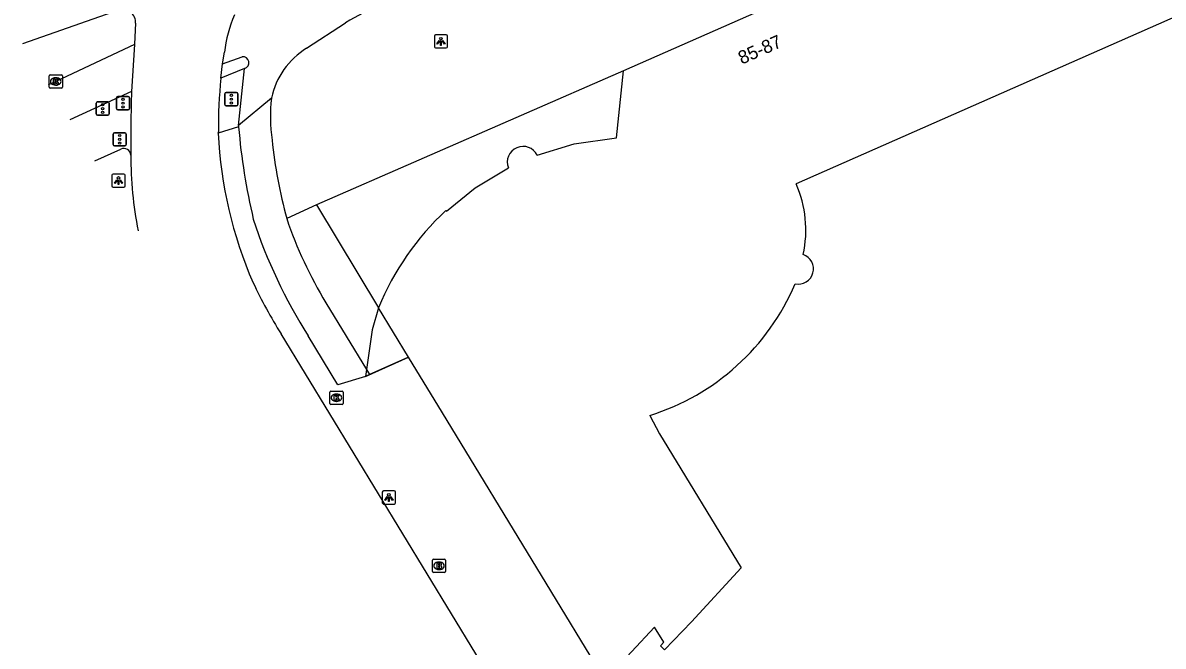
# Model space of a CAD drawing. Extents: x 160379 to 161131, y 383940 to 384849.
# Drawn here: x 160379.4 to 160465.8, y 384700.3 to 384747.5 of the extents above; entities that cross this region are included whole.
import ezdxf

# ---------------------------------------------------------------- set-up
doc = ezdxf.new("R2010")
doc.units = 0
for name, color, linetype in [('IMGEO_Brandkraan', 7, 'Continuous'), ('IMGEO_Fietspad_gesloten', 7, 'Continuous'), ('IMGEO_Fietspad_open', 7, 'Continuous'), ('IMGEO_Kolk', 7, 'Continuous'), ('IMGEO_Lichtpunt', 7, 'Continuous'), ('IMGEO_Pand', 7, 'Continuous'), ('IMGEO_Pand_nummerreeks', 7, 'Continuous'), ('IMGEO_Pand_overbouw', 7, 'Continuous'), ('IMGEO_Rijbaan_lokaal_gesloten', 7, 'Continuous'), ('IMGEO_Rijbaan_regionaal_gesloten', 7, 'Continuous'), ('IMGEO_Verkeersregelinstallatiepaal', 7, 'Continuous'), ('IMGEO_Voetpad_gesloten', 7, 'Continuous'), ('IMGEO_Voetpad_open', 7, 'Continuous')]:
    doc.layers.add(name, color=color, linetype=linetype)

msp = doc.modelspace()

# ---------------------------------------------------------------- linework, layer by layer
at = {"layer": 'IMGEO_Brandkraan'}
for p, q in [((160410.453, 384705.93), (160410.453, 384706.782)), ((160410.528, 384706.856), (160411.38, 384706.856)), ((160411.454, 384706.782), (160411.454, 384705.93)), ((160411.38, 384705.856), (160410.528, 384705.856)), ((160410.964, 384706.076), (160410.939, 384706.076)), ((160410.941, 384706.636), (160410.966, 384706.636))]:
    msp.add_line(p, q, dxfattribs=at)
for points in [[(160410.453, 384705.93), (160410.453, 384706.782)], [(160410.528, 384706.856), (160411.38, 384706.856)], [(160411.454, 384706.782), (160411.454, 384705.93)], [(160411.38, 384705.856), (160410.528, 384705.856)], [(160410.801, 384706.556), (160410.801, 384706.156), (160411.014, 384706.156)], [(160411.032, 384706.556), (160410.801, 384706.556)], [(160410.98, 384706.475), (160410.926, 384706.475), (160410.926, 384706.399)], [(160410.926, 384706.399), (160410.979, 384706.399)], [(160410.988, 384706.323), (160410.926, 384706.323), (160410.926, 384706.242)], [(160410.926, 384706.242), (160410.988, 384706.242)]]:
    msp.add_lwpolyline(points, dxfattribs=at)
for centre, radius, start, end in [((160410.53, 384706.78), 0.0765, 91.55205, 178.44795), ((160410.53, 384706.78), 0.0765, 91.55205, 178.44795), ((160411.378, 384706.78), 0.0765, 1.55205, 88.44795), ((160411.378, 384706.78), 0.0765, 1.55205, 88.44795), ((160410.53, 384705.932), 0.0765, 181.55205, 268.44795), ((160410.53, 384705.932), 0.0765, 181.55205, 268.44795), ((160410.981, 384706.437), 0.0379, 267.82845, 90.93552), ((160410.989, 384706.282), 0.0404, 269.87594, 90.50774), ((160411.02, 384706.407), 0.251, 268.66757, 293.53466), ((160411.036, 384706.411), 0.145, 59.4692, 91.53667), ((160411.061, 384706.458), 0.0922, 285.51372, 58.15012), ((160411.066, 384706.266), 0.105, 301.31148, 78.98903), ((160411.378, 384705.932), 0.0765, 271.55205, 358.44795), ((160411.378, 384705.932), 0.0765, 271.55205, 358.44795)]:
    msp.add_arc(centre, radius, start, end, dxfattribs=at)
for centre, major_axis, ratio, start_param, end_param in [((160410.94, 384706.356), (-0.387, 0.002), 0.722429, 4.712389, 7.853982), ((160410.965, 384706.356), (-0.39, 0.002), 0.717154, 1.570796, 4.712389)]:
    msp.add_ellipse(centre, major_axis=major_axis, ratio=ratio, start_param=start_param, end_param=end_param, dxfattribs=at)
at = {"layer": 'IMGEO_Fietspad_gesloten'}
for points in [[(160387.904, 384745.82), (160381.933, 384743.024), (160381.365, 384742.763)], [(160387.673, 384742.253), (160382.999, 384740.113)]]:
    msp.add_lwpolyline(points, dxfattribs=at)
at = {"layer": 'IMGEO_Fietspad_open'}
for points in [[(160400.93, 384745.535), (160403.877, 384747.462)], [(160394.572, 384744.355), (160396.057, 384744.893)], [(160395.771, 384739.676), (160396.227, 384744.005)], [(160398.265, 384741.766), (160395.771, 384739.676)], [(160395.771, 384739.676), (160395.778, 384739.596)], [(160402.39, 384726.267), (160405.466, 384721.221)], [(160405.39, 384720.698), (160403.306, 384720.067), (160401.05, 384723.769)], [(160405.466, 384721.221), (160405.39, 384720.698)], [(160405.701, 384720.836), (160405.39, 384720.698)], [(160405.466, 384721.221), (160405.701, 384720.836)]]:
    msp.add_lwpolyline(points, dxfattribs=at)
for centre, radius, start, end in [((160418.985, 384722.163), 29.467, 109.14523, 120.84476), ((160404.063, 384740.493), 5.936, 121.85474, 167.61822), ((160396.109, 384744.443), 0.453, 285.11623, 96.55909), ((160410.605, 384740.348), 12.421, 173.44537, 188.14157), ((160443.67, 384743.625), 48.061, 184.80885, 193.27989), ((160437.926, 384742.921), 39.853, 186.24043, 194.94535), ((160433.428, 384744.42), 38.403, 197.94951, 212.53033), ((160430.3, 384743.142), 32.615, 198.7792, 211.15911)]:
    msp.add_arc(centre, radius, start, end, dxfattribs=at)
at = {"layer": 'IMGEO_Kolk'}
for p, q in [((160381.432, 384742.598), (160381.432, 384743.45)), ((160381.507, 384743.524), (160382.359, 384743.524)), ((160381.92, 384743.304), (160381.945, 384743.304)), ((160382.433, 384743.45), (160382.433, 384742.598)), ((160382.359, 384742.524), (160381.507, 384742.524)), ((160381.943, 384742.744), (160381.918, 384742.744)), ((160402.686, 384718.653), (160402.686, 384719.505)), ((160402.761, 384719.579), (160403.613, 384719.579)), ((160403.197, 384718.799), (160403.172, 384718.799)), ((160403.174, 384719.359), (160403.199, 384719.359)), ((160403.687, 384719.505), (160403.687, 384718.653)), ((160403.613, 384718.579), (160402.761, 384718.579))]:
    msp.add_line(p, q, dxfattribs=at)
for points in [[(160381.432, 384742.598), (160381.432, 384743.45)], [(160381.507, 384743.524), (160382.359, 384743.524)], [(160381.753, 384743.224), (160381.876, 384743.224), (160381.876, 384743.073), (160382.006, 384743.224), (160382.17, 384743.224), (160382.024, 384743.073), (160382.177, 384742.824), (160382.025, 384742.824), (160381.94, 384742.988), (160381.876, 384742.921), (160381.876, 384742.824), (160381.753, 384742.824), (160381.753, 384743.224)], [(160382.433, 384743.45), (160382.433, 384742.598)], [(160382.359, 384742.524), (160381.507, 384742.524)], [(160402.686, 384718.653), (160402.686, 384719.505)], [(160402.761, 384719.579), (160403.613, 384719.579)], [(160403.007, 384719.279), (160403.13, 384719.279), (160403.13, 384719.128), (160403.26, 384719.279), (160403.424, 384719.279), (160403.278, 384719.128), (160403.431, 384718.879), (160403.279, 384718.879), (160403.194, 384719.043), (160403.13, 384718.976), (160403.13, 384718.879), (160403.007, 384718.879), (160403.007, 384719.279)], [(160403.687, 384719.505), (160403.687, 384718.653)], [(160403.613, 384718.579), (160402.761, 384718.579)]]:
    msp.add_lwpolyline(points, dxfattribs=at)
for centre, start, end in [((160381.509, 384743.448), 91.55205, 178.44795), ((160381.509, 384743.448), 91.55205, 178.44795), ((160382.357, 384743.448), 1.55205, 88.44795), ((160382.357, 384743.448), 1.55205, 88.44795), ((160381.509, 384742.6), 181.55205, 268.44795), ((160381.509, 384742.6), 181.55205, 268.44795), ((160382.357, 384742.6), 271.55205, 358.44795), ((160382.357, 384742.6), 271.55205, 358.44795), ((160402.763, 384719.503), 91.55205, 178.44795), ((160402.763, 384719.503), 91.55205, 178.44795), ((160403.611, 384719.503), 1.55205, 88.44795), ((160403.611, 384719.503), 1.55205, 88.44795), ((160402.763, 384718.655), 181.55205, 268.44795), ((160402.763, 384718.655), 181.55205, 268.44795), ((160403.611, 384718.655), 271.55205, 358.44795), ((160403.611, 384718.655), 271.55205, 358.44795)]:
    msp.add_arc(centre, 0.0765, start, end, dxfattribs=at)
for centre, major_axis, ratio, start_param, end_param in [((160381.919, 384743.024), (-0.387, 0.002), 0.722429, 4.712389, 7.853982), ((160381.944, 384743.024), (-0.39, 0.002), 0.717154, 1.570796, 4.712389), ((160403.173, 384719.079), (-0.387, 0.002), 0.722429, 4.712389, 7.853982), ((160403.198, 384719.079), (-0.39, 0.002), 0.717154, 1.570796, 4.712389)]:
    msp.add_ellipse(centre, major_axis=major_axis, ratio=ratio, start_param=start_param, end_param=end_param, dxfattribs=at)
at = {"layer": 'IMGEO_Lichtpunt'}
for p, q in [((160410.602, 384746.461), (160410.602, 384745.654)), ((160410.602, 384746.461), (160410.602, 384745.654)), ((160411.504, 384746.556), (160410.696, 384746.556)), ((160411.504, 384746.556), (160410.696, 384746.556)), ((160411.598, 384745.654), (160411.598, 384746.461)), ((160411.598, 384745.654), (160411.598, 384746.461)), ((160410.696, 384745.56), (160411.504, 384745.56)), ((160410.696, 384745.56), (160411.504, 384745.56)), ((160386.188, 384735.921), (160386.188, 384735.114)), ((160386.188, 384735.921), (160386.188, 384735.114)), ((160387.09, 384736.016), (160386.282, 384736.016)), ((160387.09, 384736.016), (160386.282, 384736.016)), ((160387.184, 384735.114), (160387.184, 384735.921)), ((160387.184, 384735.114), (160387.184, 384735.921)), ((160386.282, 384735.02), (160387.09, 384735.02)), ((160386.282, 384735.02), (160387.09, 384735.02)), ((160406.663, 384711.935), (160406.663, 384711.128)), ((160406.663, 384711.935), (160406.663, 384711.128)), ((160407.565, 384712.03), (160406.757, 384712.03)), ((160407.565, 384712.03), (160406.757, 384712.03)), ((160407.659, 384711.128), (160407.659, 384711.935)), ((160407.659, 384711.128), (160407.659, 384711.935)), ((160406.757, 384711.034), (160407.565, 384711.034)), ((160406.757, 384711.034), (160407.565, 384711.034))]:
    msp.add_line(p, q, dxfattribs=at)
for points in [[(160410.976, 384746.125), (160411.015, 384746.097), (160410.827, 384745.835), (160410.789, 384745.862), (160410.976, 384746.125)], [(160411.078, 384746.077), (160411.125, 384746.077), (160411.125, 384745.755), (160411.078, 384745.755), (160411.078, 384746.077)], [(160411.188, 384746.097), (160411.226, 384746.124), (160411.413, 384745.862), (160411.374, 384745.834), (160411.188, 384746.097)], [(160386.562, 384735.585), (160386.601, 384735.557), (160386.413, 384735.295), (160386.375, 384735.322), (160386.562, 384735.585)], [(160386.664, 384735.537), (160386.711, 384735.537), (160386.711, 384735.215), (160386.664, 384735.215), (160386.664, 384735.537)], [(160386.774, 384735.557), (160386.812, 384735.584), (160386.999, 384735.322), (160386.96, 384735.294), (160386.774, 384735.557)], [(160407.037, 384711.599), (160407.076, 384711.571), (160406.888, 384711.309), (160406.85, 384711.336), (160407.037, 384711.599)], [(160407.139, 384711.551), (160407.186, 384711.551), (160407.186, 384711.229), (160407.139, 384711.229), (160407.139, 384711.551)], [(160407.249, 384711.571), (160407.287, 384711.598), (160407.474, 384711.336), (160407.435, 384711.308), (160407.249, 384711.571)]]:
    msp.add_lwpolyline(points, dxfattribs=at)
for centre in [(160411.101, 384746.259), (160386.687, 384735.719), (160407.162, 384711.733)]:
    msp.add_circle(centre, 0.0994, dxfattribs=at)
for centre, start, end in [((160410.696, 384746.461), 90, 180), ((160410.696, 384746.461), 90, 180), ((160411.504, 384746.461), 0, 90), ((160411.504, 384746.461), 0, 90), ((160410.696, 384745.654), 180, 270), ((160410.696, 384745.654), 180, 270), ((160411.504, 384745.654), 270, 0), ((160411.504, 384745.654), 270, 360), ((160386.282, 384735.921), 90, 180), ((160386.282, 384735.921), 90, 180), ((160387.09, 384735.921), 0, 90), ((160387.09, 384735.921), 0, 90), ((160386.282, 384735.114), 180, 270), ((160386.282, 384735.114), 180, 270), ((160387.09, 384735.114), 270, 0), ((160387.09, 384735.114), 270, 360), ((160406.757, 384711.935), 90, 180), ((160406.757, 384711.935), 90, 180), ((160407.565, 384711.935), 0, 90), ((160407.565, 384711.935), 0, 90), ((160406.757, 384711.128), 180, 270), ((160406.757, 384711.128), 180, 270), ((160407.565, 384711.128), 270, 0), ((160407.565, 384711.128), 270, 360)]:
    msp.add_arc(centre, 0.0946, start, end, dxfattribs=at)
at = {"layer": 'IMGEO_Pand'}
for points in [[(160489.562, 384772.388), (160490.306, 384767.006), (160491.558, 384767.562), (160491.505, 384767.959), (160491.915, 384768.014), (160493.106, 384759.485), (160474.704, 384751.423), (160471.395, 384750), (160438.007, 384735.266)], [(160445.12, 384752.745), (160424.929, 384743.835)], [(160418.395, 384737.438), (160421.187, 384738.304), (160424.387, 384738.76), (160424.929, 384743.835)], [(160411.472, 384733.252), (160411.512, 384733.213), (160413.687, 384734.975), (160416.205, 384736.481)], [(160408.648, 384722.145), (160406.366, 384725.891)], [(160423.534, 384697.703), (160418.713, 384705.632), (160411.211, 384717.938), (160408.648, 384722.145)], [(160426.923, 384717.745), (160427.664, 384716.339), (160433.844, 384706.201), (160430.071, 384702.125), (160428.022, 384700.001), (160427.717, 384700.287), (160427.973, 384700.562), (160427.261, 384701.716), (160425.536, 384699.847), (160423.534, 384697.703)]]:
    msp.add_lwpolyline(points, dxfattribs=at)
for centre, radius, start, end in [((160417.322, 384736.91), 1.196, 26.2056, 201.00374), ((160429.975, 384731.773), 8.759, 347.80613, 23.5025), ((160425.833, 384717.839), 21.067, 132.97665, 157.52868), ((160438.156, 384728.831), 1.156, 258.21213, 70.81144), ((160421.673, 384734.596), 17.649, 287.3037, 337.00204)]:
    msp.add_arc(centre, radius, start, end, dxfattribs=at)
at = {"layer": 'IMGEO_Pand_overbouw'}
for points in [[(160424.929, 384743.835), (160401.67, 384733.687), (160406.366, 384725.891)], [(160418.395, 384737.438), (160421.187, 384738.304), (160424.387, 384738.76), (160424.929, 384743.835)], [(160411.472, 384733.252), (160411.512, 384733.213), (160413.687, 384734.975), (160416.205, 384736.481)]]:
    msp.add_lwpolyline(points, dxfattribs=at)
msp.add_lwpolyline([(160406.366, 384725.891), (160405.9, 384724.213), (160405.39, 384720.698), (160408.648, 384722.145)], close=True, dxfattribs=at)
for centre, radius, start, end in [((160417.322, 384736.91), 1.196, 26.2056, 201.00374), ((160425.833, 384717.839), 21.067, 132.97665, 157.52868)]:
    msp.add_arc(centre, radius, start, end, dxfattribs=at)
at = {"layer": 'IMGEO_Rijbaan_lokaal_gesloten'}
for points in [[(160387.977, 384747.424), (160387.905, 384745.841), (160387.904, 384745.82)], [(160387.904, 384745.82), (160387.673, 384742.253)], [(160394.572, 384744.355), (160394.714, 384745.232)], [(160394.439, 384743.277), (160394.572, 384744.355)], [(160394.238, 384739.106), (160394.249, 384739.2)], [(160433.493, 384667.235), (160426.631, 384678.501), (160399.003, 384723.911)]]:
    msp.add_lwpolyline(points, dxfattribs=at)
for centre, radius, start, end in [((160386.981, 384747.482), 0.998, 356.65143, 105.03378), ((160404.698, 384744.11), 10.047, 156.88122, 173.58969), ((160428.384, 384739.652), 34.138, 173.90467, 180.7589), ((160496.174, 384738.676), 108.56, 178.11153, 180.64892), ((160426.179, 384740.587), 31.975, 182.65463, 203.59549), ((160415.631, 384737.249), 28.01, 179.59711, 191.3749), ((160430.076, 384743.472), 36.717, 205.2867, 212.19069)]:
    msp.add_arc(centre, radius, start, end, dxfattribs=at)
at = {"layer": 'IMGEO_Rijbaan_regionaal_gesloten'}
msp.add_lwpolyline([(160379.439, 384745.888), (160386.722, 384748.446)], dxfattribs=at)
at = {"layer": 'IMGEO_Verkeersregelinstallatiepaal'}
for p, q in [((160394.735, 384741.28), (160394.735, 384742.08)), ((160394.735, 384742.08), (160394.735, 384741.28)), ((160394.835, 384742.18), (160395.625, 384742.18)), ((160395.625, 384742.18), (160394.835, 384742.18)), ((160395.725, 384742.08), (160395.725, 384741.28)), ((160395.725, 384741.28), (160395.725, 384742.08)), ((160384.983, 384740.569), (160384.983, 384741.369)), ((160384.983, 384741.369), (160384.983, 384740.569)), ((160385.083, 384741.469), (160385.873, 384741.469)), ((160385.873, 384741.469), (160385.083, 384741.469)), ((160385.973, 384741.369), (160385.973, 384740.569)), ((160385.973, 384740.569), (160385.973, 384741.369)), ((160386.534, 384740.981), (160386.534, 384741.781)), ((160386.534, 384741.781), (160386.534, 384740.981)), ((160386.634, 384741.881), (160387.424, 384741.881)), ((160387.424, 384741.881), (160386.634, 384741.881)), ((160387.524, 384741.781), (160387.524, 384740.981)), ((160387.524, 384740.981), (160387.524, 384741.781)), ((160385.873, 384740.469), (160385.083, 384740.469)), ((160385.083, 384740.469), (160385.873, 384740.469)), ((160387.424, 384740.881), (160386.634, 384740.881)), ((160386.634, 384740.881), (160387.424, 384740.881)), ((160395.625, 384741.18), (160394.835, 384741.18)), ((160394.835, 384741.18), (160395.625, 384741.18)), ((160386.284, 384738.244), (160386.284, 384739.044)), ((160386.284, 384739.044), (160386.284, 384738.244)), ((160386.384, 384739.144), (160387.174, 384739.144)), ((160387.174, 384739.144), (160386.384, 384739.144)), ((160387.274, 384739.044), (160387.274, 384738.244)), ((160387.274, 384738.244), (160387.274, 384739.044)), ((160387.174, 384738.144), (160386.384, 384738.144)), ((160386.384, 384738.144), (160387.174, 384738.144))]:
    msp.add_line(p, q, dxfattribs=at)
for centre in [(160385.478, 384741.259), (160387.029, 384741.671), (160387.029, 384741.381), (160395.23, 384741.97), (160395.23, 384741.68), (160395.23, 384741.39), (160385.478, 384740.969), (160385.478, 384740.679), (160387.029, 384741.091), (160386.779, 384738.934), (160386.779, 384738.644), (160386.779, 384738.354)]:
    msp.add_circle(centre, 0.085, dxfattribs=at)
for centre, start, end in [((160394.835, 384742.08), 90, 180), ((160394.835, 384742.08), 90, 180), ((160395.625, 384742.08), 0, 90), ((160395.625, 384742.08), 360, 90), ((160385.083, 384741.369), 90, 180), ((160385.083, 384741.369), 90, 180), ((160385.873, 384741.369), 0, 90), ((160385.873, 384741.369), 360, 90), ((160386.634, 384741.781), 90, 180), ((160386.634, 384741.781), 90, 180), ((160387.424, 384741.781), 0, 90), ((160387.424, 384741.781), 360, 90), ((160394.835, 384741.28), 180, 270), ((160394.835, 384741.28), 180, 270), ((160395.625, 384741.28), 270, 0), ((160395.625, 384741.28), 270, 0), ((160385.083, 384740.569), 180, 270), ((160385.083, 384740.569), 180, 270), ((160385.873, 384740.569), 270, 0), ((160385.873, 384740.569), 270, 0), ((160386.634, 384740.981), 180, 270), ((160386.634, 384740.981), 180, 270), ((160387.424, 384740.981), 270, 0), ((160387.424, 384740.981), 270, 0), ((160386.384, 384739.044), 90, 180), ((160386.384, 384739.044), 90, 180), ((160387.174, 384739.044), 0, 90), ((160387.174, 384739.044), 360, 90), ((160386.384, 384738.244), 180, 270), ((160386.384, 384738.244), 180, 270), ((160387.174, 384738.244), 270, 0), ((160387.174, 384738.244), 270, 0)]:
    msp.add_arc(centre, 0.1, start, end, dxfattribs=at)
at = {"layer": 'IMGEO_Voetpad_gesloten'}
for points in [[(160424.929, 384743.835), (160401.67, 384733.687)], [(160401.67, 384733.687), (160406.366, 384725.891)]]:
    msp.add_lwpolyline(points, dxfattribs=at)
at = {"layer": 'IMGEO_Voetpad_open'}
for points in [[(160396.227, 384744.005), (160394.439, 384743.277)], [(160395.778, 384739.596), (160394.238, 384739.106)], [(160384.903, 384737.025), (160386.859, 384737.909)], [(160401.67, 384733.687), (160399.421, 384732.643)], [(160406.366, 384725.891), (160405.9, 384724.213), (160405.466, 384721.221)], [(160408.648, 384722.145), (160405.701, 384720.836)]]:
    msp.add_lwpolyline(points, dxfattribs=at)
msp.add_arc((160387.078, 384737.411), 0.544, 3.71754, 113.71577, dxfattribs=at)

# ---------------------------------------------------------------- texts
at = {"layer": 'IMGEO_Pand_nummerreeks'}
msp.add_text('85-87', height=1, rotation=23.79494, dxfattribs=at).set_placement((160433.885, 384744.293))

doc.saveas('drawing.dxf')
